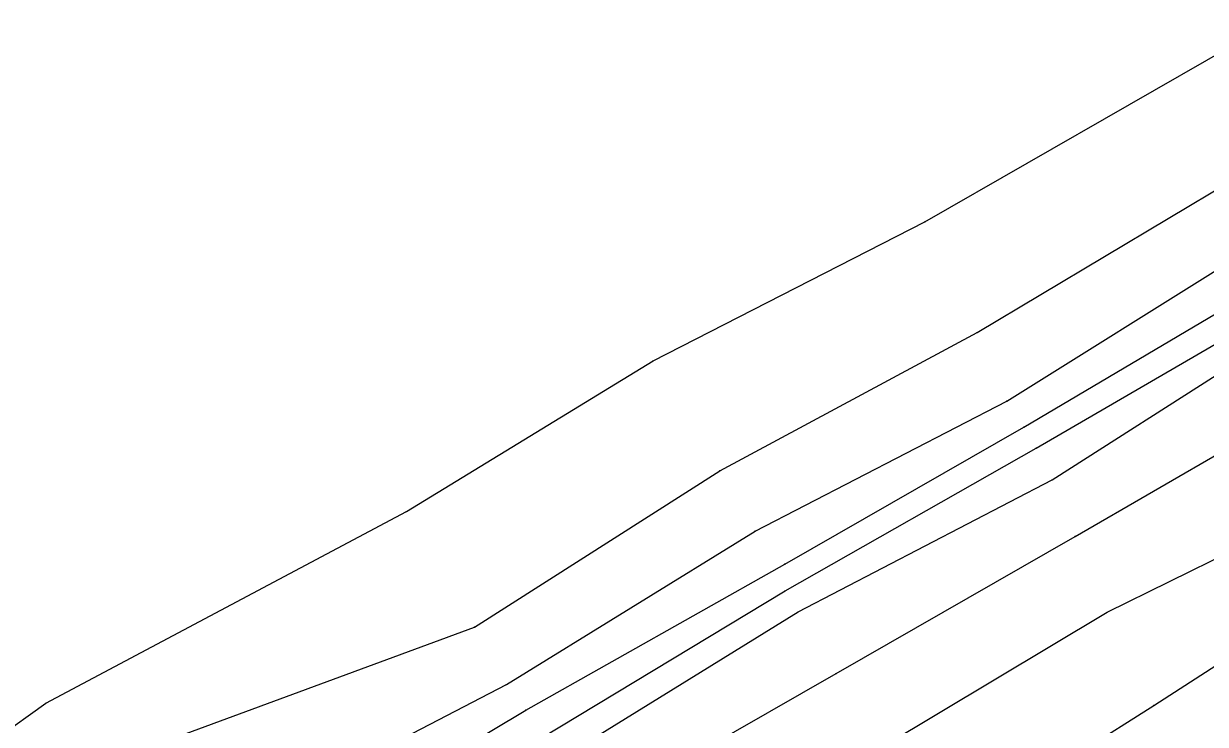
# Model space of a CAD drawing. Extents: x 1419505 to 1434054, y 1956910 to 1968644.
# Drawn here: x 1422254.5 to 1422539.1, y 1958698.2 to 1958867 of the extents above; entities that cross this region are included whole.
import ezdxf

# ---------------------------------------------------------------- set-up
doc = ezdxf.new("R2010")
doc.units = 0
for name, color, linetype in [('S_BREAKLINE', 7, 'Continuous'), ('S_DITCHLINE', 7, 'Continuous'), ('S_GRD_PT_SYM', 7, 'Continuous')]:
    doc.layers.add(name, color=color, linetype=linetype)

msp = doc.modelspace()

# ---------------------------------------------------------------- linework, layer by layer
at = {"layer": 'S_BREAKLINE'}
for p, q in [((1422471.5218, 1958819.2336), (1422554.6682, 1958866.9687)), ((1422484.1426, 1958792.6359), (1422565.6719, 1958841.303)), ((1422491.2591, 1958776.0958), (1422571.8633, 1958826.5221)), ((1422406.1456, 1958785.7914), (1422471.5218, 1958819.2336)), ((1422502.2028, 1958757.1546), (1422579.8628, 1958806.7668)), ((1422422.1336, 1958759.3107), (1422484.1426, 1958792.6359)), ((1422507.7021, 1958743.5137), (1422584.8771, 1958788.1346)), ((1422346.7487, 1958749.5091), (1422406.1456, 1958785.7914)), ((1422430.6611, 1958744.7748), (1422491.2591, 1958776.0958)), ((1422515.4536, 1958725.2285), (1422594.3317, 1958764.139)), ((1422363.0758, 1958721.6443), (1422422.1336, 1958759.3107)), ((1422441.0538, 1958725.3215), (1422502.2028, 1958757.1546)), ((1422259.9091, 1958703.3551), (1422346.7487, 1958749.5091)), ((1422370.8093, 1958707.8414), (1422430.6611, 1958744.7748)), ((1422450.1924, 1958710.4926), (1422507.7021, 1958743.5137)), ((1422526.6403, 1958702.7961), (1422570.7652, 1958731.2519)), ((1422382.7101, 1958689.3782), (1422441.0538, 1958725.3215)), ((1422461.4141, 1958692.8994), (1422515.4536, 1958725.2285)), ((1422268.6517, 1958686.875), (1422363.0758, 1958721.6443)), ((1422390.1545, 1958676.2194), (1422450.1924, 1958710.4926)), ((1422338.9442, 1958691.3223), (1422370.8093, 1958707.8414)), ((1422193.3768, 1958655.782), (1422259.9091, 1958703.3551)), ((1422505.461, 1958689.4512), (1422526.6403, 1958702.7961))]:
    msp.add_line(p, q, dxfattribs=at)
at = {"layer": 'S_DITCHLINE'}
for p, q in [((1422495.3633, 1958769.7824), (1422574.9015, 1958816.8324)), ((1422498.3175, 1958764.7171), (1422577.3946, 1958810.704)), ((1422437.8036, 1958736.8243), (1422495.3633, 1958769.7824)), ((1422437.9216, 1958730.4209), (1422498.3175, 1958764.7171)), ((1422375.4556, 1958701.666), (1422437.8036, 1958736.8243)), ((1422378.9548, 1958694.8296), (1422437.9216, 1958730.4209)), ((1422335.302, 1958677.8055), (1422375.4556, 1958701.666))]:
    msp.add_line(p, q, dxfattribs=at)
at = {"layer": 'S_GRD_PT_SYM'}
for points in [[(1422471.5218, 1958819.2336), (1422471.5218, 1958819.2836), (1422471.5218, 1958819.2336), (1422471.4718, 1958819.2336), (1422471.5218, 1958819.2336), (1422471.5218, 1958819.1836), (1422471.5218, 1958819.2336), (1422471.5718, 1958819.2336)], [(1422484.1426, 1958792.6359), (1422484.1426, 1958792.6859), (1422484.1426, 1958792.6359), (1422484.0926, 1958792.6359), (1422484.1426, 1958792.6359), (1422484.1426, 1958792.5859), (1422484.1426, 1958792.6359), (1422484.1926, 1958792.6359)], [(1422406.1456, 1958785.7914), (1422406.1456, 1958785.8414), (1422406.1456, 1958785.7914), (1422406.0956, 1958785.7914), (1422406.1456, 1958785.7914), (1422406.1456, 1958785.7414), (1422406.1456, 1958785.7914), (1422406.1956, 1958785.7914)], [(1422491.2591, 1958776.0958), (1422491.2591, 1958776.1458), (1422491.2591, 1958776.0958), (1422491.2091, 1958776.0958), (1422491.2591, 1958776.0958), (1422491.2591, 1958776.0458), (1422491.2591, 1958776.0958), (1422491.3091, 1958776.0958)], [(1422495.3633, 1958769.7824), (1422495.3633, 1958769.8324), (1422495.3633, 1958769.7824), (1422495.3133, 1958769.7824), (1422495.3633, 1958769.7824), (1422495.3633, 1958769.7324), (1422495.3633, 1958769.7824), (1422495.4133, 1958769.7824)], [(1422498.3175, 1958764.7171), (1422498.3175, 1958764.7671), (1422498.3175, 1958764.7171), (1422498.2675, 1958764.7171), (1422498.3175, 1958764.7171), (1422498.3175, 1958764.6671), (1422498.3175, 1958764.7171), (1422498.3675, 1958764.7171)], [(1422422.1336, 1958759.3107), (1422422.1336, 1958759.3607), (1422422.1336, 1958759.3107), (1422422.0836, 1958759.3107), (1422422.1336, 1958759.3107), (1422422.1336, 1958759.2607), (1422422.1336, 1958759.3107), (1422422.1836, 1958759.3107)], [(1422502.2028, 1958757.1546), (1422502.2028, 1958757.2046), (1422502.2028, 1958757.1546), (1422502.1528, 1958757.1546), (1422502.2028, 1958757.1546), (1422502.2028, 1958757.1046), (1422502.2028, 1958757.1546), (1422502.2528, 1958757.1546)], [(1422346.7487, 1958749.5091), (1422346.7487, 1958749.5591), (1422346.7487, 1958749.5091), (1422346.6987, 1958749.5091), (1422346.7487, 1958749.5091), (1422346.7487, 1958749.4591), (1422346.7487, 1958749.5091), (1422346.7987, 1958749.5091)], [(1422430.6611, 1958744.7748), (1422430.6611, 1958744.8248), (1422430.6611, 1958744.7748), (1422430.6111, 1958744.7748), (1422430.6611, 1958744.7748), (1422430.6611, 1958744.7248), (1422430.6611, 1958744.7748), (1422430.7111, 1958744.7748)], [(1422507.7021, 1958743.5137), (1422507.7021, 1958743.5637), (1422507.7021, 1958743.5137), (1422507.6521, 1958743.5137), (1422507.7021, 1958743.5137), (1422507.7021, 1958743.4637), (1422507.7021, 1958743.5137), (1422507.7521, 1958743.5137)], [(1422437.8036, 1958736.8243), (1422437.8036, 1958736.8743), (1422437.8036, 1958736.8243), (1422437.7536, 1958736.8243), (1422437.8036, 1958736.8243), (1422437.8036, 1958736.7743), (1422437.8036, 1958736.8243), (1422437.8536, 1958736.8243)], [(1422437.9216, 1958730.4209), (1422437.9216, 1958730.4709), (1422437.9216, 1958730.4209), (1422437.8716, 1958730.4209), (1422437.9216, 1958730.4209), (1422437.9216, 1958730.3709), (1422437.9216, 1958730.4209), (1422437.9716, 1958730.4209)], [(1422441.0538, 1958725.3215), (1422441.0538, 1958725.3715), (1422441.0538, 1958725.3215), (1422441.0038, 1958725.3215), (1422441.0538, 1958725.3215), (1422441.0538, 1958725.2715), (1422441.0538, 1958725.3215), (1422441.1038, 1958725.3215)], [(1422515.4536, 1958725.2285), (1422515.4536, 1958725.2785), (1422515.4536, 1958725.2285), (1422515.4036, 1958725.2285), (1422515.4536, 1958725.2285), (1422515.4536, 1958725.1785), (1422515.4536, 1958725.2285), (1422515.5036, 1958725.2285)], [(1422363.0758, 1958721.6443), (1422363.0758, 1958721.6943), (1422363.0758, 1958721.6443), (1422363.0258, 1958721.6443), (1422363.0758, 1958721.6443), (1422363.0758, 1958721.5943), (1422363.0758, 1958721.6443), (1422363.1258, 1958721.6443)], [(1422450.1924, 1958710.4926), (1422450.1924, 1958710.5426), (1422450.1924, 1958710.4926), (1422450.1424, 1958710.4926), (1422450.1924, 1958710.4926), (1422450.1924, 1958710.4426), (1422450.1924, 1958710.4926), (1422450.2424, 1958710.4926)], [(1422370.8093, 1958707.8414), (1422370.8093, 1958707.8914), (1422370.8093, 1958707.8414), (1422370.7593, 1958707.8414), (1422370.8093, 1958707.8414), (1422370.8093, 1958707.7914), (1422370.8093, 1958707.8414), (1422370.8593, 1958707.8414)], [(1422259.9091, 1958703.3551), (1422259.9091, 1958703.4051), (1422259.9091, 1958703.3551), (1422259.8591, 1958703.3551), (1422259.9091, 1958703.3551), (1422259.9091, 1958703.3051), (1422259.9091, 1958703.3551), (1422259.9591, 1958703.3551)], [(1422375.4556, 1958701.666), (1422375.4556, 1958701.716), (1422375.4556, 1958701.666), (1422375.4056, 1958701.666), (1422375.4556, 1958701.666), (1422375.4556, 1958701.616), (1422375.4556, 1958701.666), (1422375.5056, 1958701.666)], [(1422526.6403, 1958702.7961), (1422526.6403, 1958702.8461), (1422526.6403, 1958702.7961), (1422526.5903, 1958702.7961), (1422526.6403, 1958702.7961), (1422526.6403, 1958702.7461), (1422526.6403, 1958702.7961), (1422526.6903, 1958702.7961)]]:
    msp.add_lwpolyline(points, dxfattribs=at)

doc.saveas('drawing.dxf')
